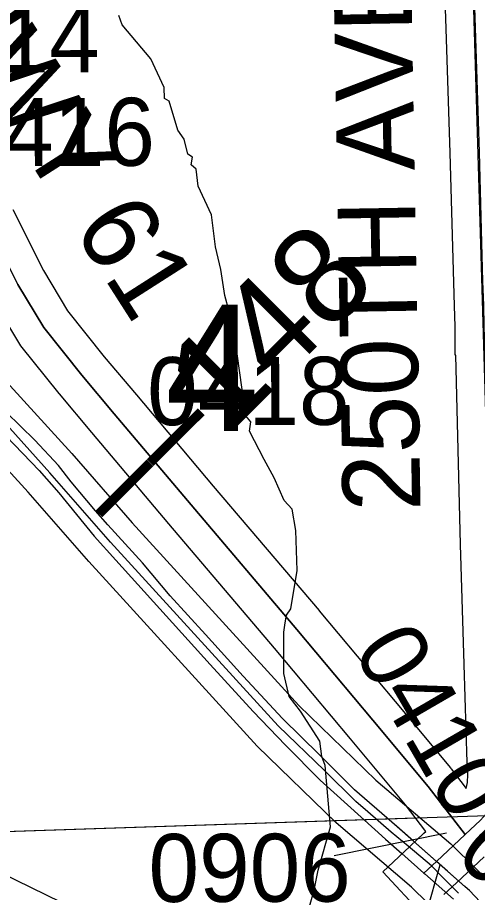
# Model space of a CAD drawing. Extents: x 128.7 to 185.5, y -21.4 to 12.6.
# Drawn here: x 148.536 to 149.009, y -2.33 to -1.429 of the extents above; entities that cross this region are included whole.
import ezdxf

# ---------------------------------------------------------------- set-up
doc = ezdxf.new("R2010")
doc.units = 0
for name, color, linetype in [('tdCoDivCarto', 7, 'Continuous'), ('tdCoHydroRiver', 7, 'Continuous'), ('tdCoPriCL', 7, 'Continuous'), ('tdCoPriDiv', 7, 'Continuous'), ('tdCoPrimary', 7, 'Continuous'), ('tdCoSecRdNmbr', 7, 'Continuous'), ('tdCoSecRdTxt', 7, 'Continuous'), ('tdCoSecRteBand', 7, 'Continuous'), ('tdCoSecRteCL', 7, 'Continuous'), ('tdCoSectLine', 7, 'Continuous'), ('tdCoSectLinePart', 7, 'Continuous'), ('tdCoSectNmbr', 7, 'Continuous'), ('tdCoSurfAsphalt', 7, 'Continuous'), ('tdCoSurfConc', 7, 'Continuous'), ('tdStHwyPriRefPost1', 7, 'Continuous')]:
    doc.layers.add(name, color=color, linetype=linetype)

msp = doc.modelspace()

# ---------------------------------------------------------------- linework, layer by layer
at = {"layer": 'tdCoDivCarto'}
for p, q in [((148.55353, -1.86414), (148.52394, -1.83529)), ((148.52394, -1.86011), (148.55797, -1.89563)), ((148.57795, -1.89028), (148.55353, -1.86414)), ((148.59102, -1.90705), (148.57795, -1.89028)), ((148.55797, -1.89563), (148.57819, -1.91856)), ((148.61593, -1.93714), (148.59102, -1.90705)), ((148.57819, -1.91856), (148.61445, -1.96295)), ((148.62875, -1.95144), (148.61593, -1.93714)), ((148.66426, -1.99041), (148.62875, -1.95144)), ((148.61445, -1.96295), (148.63689, -1.98786)), ((148.63689, -1.98786), (148.73405, -2.09538)), ((148.69287, -2.02468), (148.66426, -1.99041)), ((148.72912, -2.06439), (148.69287, -2.02468)), ((148.76808, -2.1073), (148.72912, -2.06439)), ((148.73405, -2.09538), (148.77819, -2.14371)), ((148.80852, -2.15095), (148.76808, -2.1073)), ((148.77819, -2.14371), (148.81148, -2.17824)), ((148.8465, -2.18843), (148.80852, -2.15095)), ((148.81148, -2.17824), (148.84724, -2.21424)), ((148.88275, -2.22419), (148.8465, -2.18843)), ((148.84724, -2.21424), (148.90347, -2.26529)), ((148.92098, -2.25748), (148.88275, -2.22419)), ((148.92642, -2.26228), (148.92098, -2.25748)), ((148.90347, -2.26529), (148.91439, -2.27496)), ((148.94347, -2.27733), (148.92642, -2.26228)), ((148.94347, -2.27733), (148.92642, -2.26228)), ((148.91439, -2.27496), (148.93142, -2.29004)), ((148.91439, -2.27496), (148.93142, -2.29004)), ((148.967, -2.2981), (148.94347, -2.27733)), ((148.967, -2.2981), (148.94347, -2.27733)), ((148.93142, -2.29004), (148.95414, -2.31016)), ((148.967, -2.29811), (148.967, -2.2981)), ((148.97878, -2.3085), (148.967, -2.29811)), ((148.95414, -2.31016), (148.95491, -2.31084)), ((148.95491, -2.31084), (148.96668, -2.32127)), ((148.95491, -2.31084), (148.96668, -2.32127)), ((148.99663, -2.32426), (148.97878, -2.3085)), ((148.99663, -2.32426), (148.97878, -2.3085)), ((148.96668, -2.32127), (148.9845, -2.33705)), ((148.96668, -2.32127), (148.9845, -2.33705)), ((149.00088, -2.32801), (148.99663, -2.32426)), ((149.04527, -2.37487), (149.00088, -2.32801))]:
    msp.add_line(p, q, dxfattribs=at)
for points in [[(148.92596, -2.26188), (148.92098, -2.25748), (148.88275, -2.22419), (148.8465, -2.18843), (148.80852, -2.15095), (148.76808, -2.1073), (148.72912, -2.06439), (148.69287, -2.02468), (148.66426, -1.99041), (148.62875, -1.95144), (148.61593, -1.93714), (148.59102, -1.90705), (148.57795, -1.89028), (148.55353, -1.86414), (148.52394, -1.83529), (148.50791, -1.82025), (148.49953, -1.81038), (148.49139, -1.79805), (148.47141, -1.77438), (148.45612, -1.75761), (148.43047, -1.73097)], [(148.92642, -2.26228), (148.92098, -2.25748), (148.88275, -2.22419), (148.8465, -2.18843), (148.80852, -2.15095), (148.76808, -2.1073), (148.72912, -2.06439), (148.69287, -2.02468), (148.66426, -1.99041), (148.62875, -1.95144), (148.61593, -1.93714), (148.59102, -1.90705), (148.57795, -1.89028), (148.55353, -1.86414), (148.52394, -1.83529), (148.50791, -1.82025), (148.49953, -1.81038), (148.49139, -1.79805), (148.47141, -1.77438), (148.45612, -1.75761), (148.4309, -1.73142)], [(148.92642, -2.26228), (148.92098, -2.25748), (148.88275, -2.22419), (148.8465, -2.18843), (148.80852, -2.15095), (148.76808, -2.1073), (148.72912, -2.06439), (148.69287, -2.02468), (148.66426, -1.99041), (148.62875, -1.95144), (148.61593, -1.93714), (148.59102, -1.90705), (148.57795, -1.89028), (148.55353, -1.86414), (148.52394, -1.83529), (148.50791, -1.82025), (148.49953, -1.81038), (148.49139, -1.79805), (148.47141, -1.77438), (148.45612, -1.75761), (148.4309, -1.73142)], [(148.41791, -1.74288), (148.45169, -1.77898), (148.47807, -1.81005), (148.48744, -1.82263), (148.49385, -1.83126), (148.50397, -1.84113), (148.52394, -1.86011), (148.55797, -1.89563), (148.57819, -1.91856), (148.61445, -1.96295), (148.63689, -1.98786), (148.73405, -2.09538), (148.77819, -2.14371), (148.81148, -2.17824), (148.84724, -2.21424), (148.90347, -2.26529), (148.91439, -2.27496)], [(148.41791, -1.74288), (148.45169, -1.77898), (148.47807, -1.81005), (148.48744, -1.82263), (148.49385, -1.83126), (148.50397, -1.84113), (148.52394, -1.86011), (148.55797, -1.89563), (148.57819, -1.91856), (148.61445, -1.96295), (148.63689, -1.98786), (148.73405, -2.09538), (148.77819, -2.14371), (148.81148, -2.17824), (148.84724, -2.21424), (148.90347, -2.26529), (148.91439, -2.27496)], [(148.41791, -1.74288), (148.45169, -1.77898), (148.47807, -1.81005), (148.48744, -1.82263), (148.49385, -1.83126), (148.50397, -1.84113), (148.52394, -1.86011), (148.55797, -1.89563), (148.57819, -1.91856), (148.61445, -1.96295), (148.63689, -1.98786), (148.73405, -2.09538), (148.77819, -2.14371), (148.81148, -2.17824), (148.84724, -2.21424), (148.90347, -2.26529), (148.91439, -2.27496)], [(148.94301, -2.27693), (148.92596, -2.26188)], [(148.94347, -2.27733), (148.92642, -2.26228)], [(148.91439, -2.27496), (148.93142, -2.29004)], [(148.91439, -2.27496), (148.93142, -2.29004)], [(148.96654, -2.2977), (148.94301, -2.27693)], [(148.967, -2.2981), (148.94347, -2.27733)], [(148.93142, -2.29004), (148.95414, -2.31016), (148.95491, -2.31084)], [(148.93142, -2.29004), (148.95414, -2.31016), (148.95491, -2.31084)], [(148.93142, -2.29004), (148.95414, -2.31016), (148.95491, -2.31084)], [(148.97832, -2.3081), (148.967, -2.29811), (148.96654, -2.2977)], [(148.97878, -2.3085), (148.967, -2.29811), (148.967, -2.2981)], [(148.97878, -2.3085), (148.967, -2.29811), (148.967, -2.2981)], [(148.95491, -2.31084), (148.96668, -2.32127)], [(148.95491, -2.31084), (148.96668, -2.32127)], [(148.99617, -2.32385), (148.97832, -2.3081)], [(148.99663, -2.32426), (148.97878, -2.3085)], [(148.96668, -2.32127), (148.9845, -2.33705)], [(148.96668, -2.32127), (148.9845, -2.33705)], [(149.22724, -2.74129), (149.21025, -2.6888), (149.20826, -2.68263), (149.2031, -2.6666), (149.19175, -2.63134), (149.18115, -2.60051), (149.17079, -2.57486), (149.15303, -2.53491), (149.13133, -2.49422), (149.10396, -2.45082), (149.07634, -2.41284), (149.04527, -2.37487), (149.00088, -2.32801), (148.99617, -2.32385)], [(149.22742, -2.74187), (149.21025, -2.6888), (149.20826, -2.68263), (149.2031, -2.6666), (149.19175, -2.63134), (149.18115, -2.60051), (149.17079, -2.57486), (149.15303, -2.53491), (149.13133, -2.49422), (149.10396, -2.45082), (149.07634, -2.41284), (149.04527, -2.37487), (149.00088, -2.32801), (148.99663, -2.32426)], [(149.22742, -2.74187), (149.21025, -2.6888), (149.20826, -2.68263), (149.2031, -2.6666), (149.19175, -2.63134), (149.18115, -2.60051), (149.17079, -2.57486), (149.15303, -2.53491), (149.13133, -2.49422), (149.10396, -2.45082), (149.07634, -2.41284), (149.04527, -2.37487), (149.00088, -2.32801), (148.99663, -2.32426)]]:
    msp.add_lwpolyline(points, dxfattribs=at)
at = {"layer": 'tdCoHydroRiver'}
for points in [[(148.83556, -2.34673), (148.84121, -2.3276), (148.84524, -2.30695), (148.85791, -2.26232), (148.85259, -2.19938), (148.84911, -2.19003), (148.847, -2.17432), (148.827, -2.14345), (148.81543, -2.12806), (148.80989, -2.10457), (148.81, -2.06196), (148.81125, -2.05245), (148.81256, -2.04452), (148.81707, -2.03804), (148.8236, -1.99837), (148.82219, -1.95738), (148.81828, -1.93542), (148.81008, -1.92624), (148.79981, -1.90292), (148.7897, -1.88432), (148.77449, -1.85486), (148.77574, -1.84535), (148.7708, -1.83921), (148.7582, -1.74811), (148.74918, -1.71527), (148.74511, -1.68858), (148.73957, -1.6651), (148.73528, -1.63211), (148.72164, -1.60259), (148.71947, -1.58531), (148.71458, -1.58074), (148.71588, -1.5728), (148.71105, -1.56981), (148.70735, -1.55416), (148.70072, -1.54492), (148.69182, -1.51524), (148.68698, -1.51225), (148.6866, -1.50122), (148.67296, -1.4717), (148.64335, -1.43641), (148.63987, -1.42706)], [(148.05294, -1.98425), (148.0613, -1.99387), (148.08276, -2.01864), (148.11874, -2.05094), (148.1594, -2.08152), (148.19216, -2.11232), (148.35622, -2.22984), (148.43018, -2.26266), (148.43866, -2.27829), (148.45605, -2.27928), (148.68879, -2.39281)]]:
    msp.add_lwpolyline(points, dxfattribs=at)
at = {"layer": 'tdCoPriCL'}
msp.add_lwpolyline([(148.98965, -2.33081), (148.97282, -2.3139), (148.96185, -2.30258), (148.93789, -2.2823), (148.9203, -2.26786), (148.89632, -2.24698), (148.88401, -2.23623), (148.85186, -2.20453), (148.80389, -2.15854), (148.63135, -1.96939), (148.5691, -1.89795), (148.42415, -1.73669), (148.40733, -1.7205), (148.38554, -1.69553), (148.36286, -1.67329), (148.34862, -1.6555), (148.32391, -1.62622), (148.27999, -1.57567), (148.24525, -1.53574), (148.19114, -1.48109), (148.15037, -1.44346), (148.10703, -1.39693)], dxfattribs=at)
at = {"layer": 'tdCoPriDiv'}
for points in [[(147.39278, -0.37102), (147.57902, -0.81635), (147.59783, -0.85592), (147.61287, -0.87863), (147.63208, -0.90351), (147.66785, -0.94235), (147.69824, -0.9729), (147.87765, -1.13997), (147.96861, -1.22634), (148.00691, -1.26667), (148.12805, -1.37549), (148.17155, -1.42218), (148.21198, -1.4595), (148.26725, -1.51532), (148.3718, -1.63645), (148.38515, -1.65313), (148.40738, -1.67493), (148.42908, -1.69979), (148.59157, -1.87807), (148.65375, -1.94943), (148.82537, -2.13758), (148.90443, -2.21423), (148.98173, -2.2801), (149.03379, -2.33109)], [(148.99102, -2.37323), (148.94147, -2.32463), (148.86359, -2.25823), (148.7824, -2.1795), (148.60896, -1.98936), (148.54663, -1.91783), (148.38559, -1.74121), (148.36371, -1.71613), (148.34057, -1.69345), (148.32544, -1.67455), (148.22326, -1.55616), (148.1703, -1.50267), (148.1292, -1.46474), (148.086, -1.41837), (147.96483, -1.30949), (147.92617, -1.26879), (147.83639, -1.18353), (147.65663, -1.01623), (147.62517, -0.9846), (147.58633, -0.94243), (147.56405, -0.91357), (147.54552, -0.8856), (147.5242, -0.84079), (147.33791, -0.39533)]]:
    msp.add_lwpolyline(points, dxfattribs=at)
at = {"layer": 'tdCoPrimary'}
for p, q in [((148.94347, -2.27733), (148.92642, -2.26228)), ((148.94347, -2.27733), (148.92642, -2.26228)), ((148.91439, -2.27496), (148.93142, -2.29004)), ((148.91439, -2.27496), (148.93142, -2.29004)), ((148.967, -2.2981), (148.94347, -2.27733)), ((148.967, -2.2981), (148.94347, -2.27733)), ((148.95491, -2.31084), (148.96668, -2.32127)), ((148.95491, -2.31084), (148.96668, -2.32127)), ((148.99663, -2.32426), (148.97878, -2.3085)), ((148.99663, -2.32426), (148.97878, -2.3085)), ((148.96668, -2.32127), (148.9845, -2.33705)), ((148.96668, -2.32127), (148.9845, -2.33705))]:
    msp.add_line(p, q, dxfattribs=at)
for points in [[(148.92642, -2.26228), (148.92098, -2.25748), (148.88275, -2.22419), (148.8465, -2.18843), (148.80852, -2.15095), (148.76808, -2.1073), (148.72912, -2.06439), (148.69287, -2.02468), (148.66426, -1.99041), (148.62875, -1.95144), (148.61593, -1.93714), (148.59102, -1.90705), (148.57795, -1.89028), (148.55353, -1.86414), (148.52394, -1.83529), (148.50791, -1.82025), (148.49953, -1.81038), (148.49139, -1.79805), (148.47141, -1.77438), (148.45612, -1.75761), (148.4309, -1.73142)], [(148.92642, -2.26228), (148.92098, -2.25748), (148.88275, -2.22419), (148.8465, -2.18843), (148.80852, -2.15095), (148.76808, -2.1073), (148.72912, -2.06439), (148.69287, -2.02468), (148.66426, -1.99041), (148.62875, -1.95144), (148.61593, -1.93714), (148.59102, -1.90705), (148.57795, -1.89028), (148.55353, -1.86414), (148.52394, -1.83529), (148.50791, -1.82025), (148.49953, -1.81038), (148.49139, -1.79805), (148.47141, -1.77438), (148.45612, -1.75761), (148.4309, -1.73142)], [(148.41791, -1.74288), (148.45169, -1.77898), (148.47807, -1.81005), (148.48744, -1.82263), (148.49385, -1.83126), (148.50397, -1.84113), (148.52394, -1.86011), (148.55797, -1.89563), (148.57819, -1.91856), (148.61445, -1.96295), (148.63689, -1.98786), (148.73405, -2.09538), (148.77819, -2.14371), (148.81148, -2.17824), (148.84724, -2.21424), (148.90347, -2.26529), (148.91439, -2.27496)], [(148.41791, -1.74288), (148.45169, -1.77898), (148.47807, -1.81005), (148.48744, -1.82263), (148.49385, -1.83126), (148.50397, -1.84113), (148.52394, -1.86011), (148.55797, -1.89563), (148.57819, -1.91856), (148.61445, -1.96295), (148.63689, -1.98786), (148.73405, -2.09538), (148.77819, -2.14371), (148.81148, -2.17824), (148.84724, -2.21424), (148.90347, -2.26529), (148.91439, -2.27496)], [(149.04527, -2.37487), (149.00088, -2.32801), (148.99663, -2.32426), (148.97878, -2.3085), (148.967, -2.29811), (148.967, -2.2981), (148.94347, -2.27733), (148.92642, -2.26228), (148.92098, -2.25748), (148.88275, -2.22419), (148.8465, -2.18843), (148.80852, -2.15095), (148.76808, -2.1073), (148.72912, -2.06439), (148.69287, -2.02468), (148.66426, -1.99041), (148.62875, -1.95144), (148.61593, -1.93714), (148.59102, -1.90705), (148.57795, -1.89028), (148.55353, -1.86414), (148.52394, -1.83529)], [(148.52394, -1.86011), (148.55797, -1.89563), (148.57819, -1.91856), (148.61445, -1.96295), (148.63689, -1.98786), (148.73405, -2.09538), (148.77819, -2.14371), (148.81148, -2.17824), (148.84724, -2.21424), (148.90347, -2.26529), (148.91439, -2.27496), (148.93142, -2.29004), (148.95414, -2.31016), (148.95491, -2.31084), (148.96668, -2.32127), (148.9845, -2.33705)], [(148.93142, -2.29004), (148.95414, -2.31016), (148.95491, -2.31084)], [(148.93142, -2.29004), (148.95414, -2.31016), (148.95491, -2.31084)], [(148.97878, -2.3085), (148.967, -2.29811), (148.967, -2.2981)], [(148.97878, -2.3085), (148.967, -2.29811), (148.967, -2.2981)], [(149.22742, -2.74187), (149.21025, -2.6888), (149.20826, -2.68263), (149.2031, -2.6666), (149.19175, -2.63134), (149.18115, -2.60051), (149.17079, -2.57486), (149.15303, -2.53491), (149.13133, -2.49422), (149.10396, -2.45082), (149.07634, -2.41284), (149.04527, -2.37487), (149.00088, -2.32801), (148.99663, -2.32426)], [(149.22742, -2.74187), (149.21025, -2.6888), (149.20826, -2.68263), (149.2031, -2.6666), (149.19175, -2.63134), (149.18115, -2.60051), (149.17079, -2.57486), (149.15303, -2.53491), (149.13133, -2.49422), (149.10396, -2.45082), (149.07634, -2.41284), (149.04527, -2.37487), (149.00088, -2.32801), (148.99663, -2.32426)]]:
    msp.add_lwpolyline(points, dxfattribs=at)
at = {"layer": 'tdCoSecRdNmbr'}
msp.add_line((148.94694, -2.38473), (148.97074, -2.30166), dxfattribs=at)
msp.add_lwpolyline([(148.86179, -2.29201), (148.97735, -2.26853)], dxfattribs=at)
at = {"layer": 'tdCoSecRteBand'}
for points in [[(148.99774, -2.22281), (148.99906, -2.21689), (148.99923, -2.20867), (148.99877, -2.19647), (148.99876, -2.19638), (148.99876, -2.1963), (148.9955, -2.09509), (148.9955, -2.09505), (148.9955, -2.09502), (148.9918, -1.97172), (148.9918, -1.97162), (148.99179, -1.97153), (148.98883, -1.84629), (148.98698, -1.77672), (148.98619, -1.77672), (148.98619, -1.74712), (148.98563, -1.72605), (148.98489, -1.70195), (148.98489, -1.7019), (148.98489, -1.70186), (148.98119, -1.56851), (148.97676, -1.43002), (148.97232, -1.30232)], [(148.53075, -1.62672), (148.56229, -1.68959), (148.5873, -1.73104), (148.62506, -1.7783), (148.6581, -1.8177), (148.7372, -1.91158), (148.84615, -2.03977), (148.84623, -2.03986), (148.84631, -2.03995), (148.92448, -2.13342), (148.92449, -2.13343), (148.92451, -2.13345), (148.9815, -2.20177), (148.98187, -2.20221), (148.98223, -2.20267), (148.99774, -2.22281)], [(148.95275, -2.35256), (148.91173, -2.30878), (148.93363, -2.28826), (148.94649, -2.27621), (148.95415, -2.26904), (148.95616, -2.26715), (148.93505, -2.23975), (148.87845, -2.1719), (148.80036, -2.07854), (148.69144, -1.95039), (148.6914, -1.95034), (148.69135, -1.95029), (148.61219, -1.85634), (148.61217, -1.85631), (148.61215, -1.85628), (148.57886, -1.81658), (148.57863, -1.81631), (148.57841, -1.81603), (148.5392, -1.76695), (148.53796, -1.76541), (148.53695, -1.76373), (148.51031, -1.71958)], [(149.016, -2.2933), (148.98751, -2.32), (148.97465, -2.33205)]]:
    msp.add_lwpolyline(points, dxfattribs=at)
at = {"layer": 'tdCoSecRteCL'}
for points in [[(149.01619, -1.74672), (149.01562, -1.7252), (149.01488, -1.70103), (149.01118, -1.56761), (149.00674, -1.42902), (149.0023, -1.30128), (148.99786, -1.1723), (148.99318, -1.05788), (148.98825, -0.93507), (148.98356, -0.80733), (148.98138, -0.74294)], [(148.99655, -2.27042), (148.95846, -2.22098), (148.90147, -2.15266), (148.8233, -2.0592), (148.7143, -1.93096), (148.63513, -1.83701), (148.60184, -1.7973), (148.56263, -1.74823), (148.536, -1.70409), (148.50073, -1.6338), (148.49161, -1.6139)], [(148.99655, -2.27042), (149.01247, -2.25551), (149.01839, -2.24885), (149.02332, -2.24022), (149.02653, -2.23159), (149.02899, -2.22049), (149.02924, -2.20841), (149.02874, -2.19534), (149.02548, -2.09412), (149.02178, -1.97082), (149.01883, -1.84554), (149.01619, -1.74672)], [(148.95414, -2.31016), (148.967, -2.29811), (148.99655, -2.27042)]]:
    msp.add_lwpolyline(points, dxfattribs=at)
at = {"layer": 'tdCoSectLine'}
for points in [[(149.00006, -1.24713), (149.02996, -2.25033)], [(148.02682, -2.2837), (149.02996, -2.25033)]]:
    msp.add_lwpolyline(points, dxfattribs=at)
at = {"layer": 'tdCoSectLinePart'}
msp.add_lwpolyline([(148.05678, -2.2827), (148.94501, -2.25315)], dxfattribs=at)
at = {"layer": 'tdCoSurfAsphalt'}
for points in [[(149.01118, -1.56761), (149.00674, -1.42902), (149.0023, -1.30128), (148.99786, -1.1723), (148.99318, -1.05788), (148.98825, -0.93507), (148.98356, -0.80733), (148.98138, -0.74294)], [(148.39101, -1.42901), (148.41658, -1.47193), (148.4381, -1.50803), (148.48175, -1.59237), (148.49161, -1.6139), (148.50073, -1.6338), (148.536, -1.70409), (148.56263, -1.74823), (148.60184, -1.7973), (148.63513, -1.83701), (148.7143, -1.93096), (148.8233, -2.0592), (148.90147, -2.15266), (148.95846, -2.22098), (148.99655, -2.27042), (149.01247, -2.25551)]]:
    msp.add_lwpolyline(points, dxfattribs=at)
at = {"layer": 'tdCoSurfConc'}
msp.add_lwpolyline([(148.95414, -2.31016), (148.967, -2.29811), (148.99655, -2.27042)], dxfattribs=at)

# ---------------------------------------------------------------- texts
at = {"layer": 'tdCoSecRdNmbr'}
for s, rotation, p in [('0414', 0.11276, (148.41212, -1.4859)), ('0416', 0.1128, (148.46898, -1.58209)), ('0418', 0.11294, (148.66926, -1.84881)), ('0410', 300.11202, (148.88036, -2.08044)), ('0903', 315.11259, (148.98429, -2.29258)), ('0906', 0.11294, (148.67064, -2.33981))]:
    msp.add_text(s, height=0.07, rotation=rotation, dxfattribs=at).set_placement(p)
at = {"layer": 'tdCoSecRdTxt'}
for s, rotation, p in [('OLD HWY 61', 302.59571, (148.30682, -1.20031)), ('250TH AVE', 91, (148.95067, -1.93701))]:
    msp.add_text(s, height=0.08, rotation=rotation, dxfattribs=at).set_placement(p)
at = {"layer": 'tdCoSectNmbr'}
msp.add_text('4', height=0.13, rotation=0.11287, dxfattribs=at).set_placement((148.68785, -1.85497))
at = {"layer": 'tdStHwyPriRefPost1'}
msp.add_text('‒‒148', height=0.1, rotation=45, dxfattribs=at).set_placement((148.64573, -1.96624))

doc.saveas('drawing.dxf')
